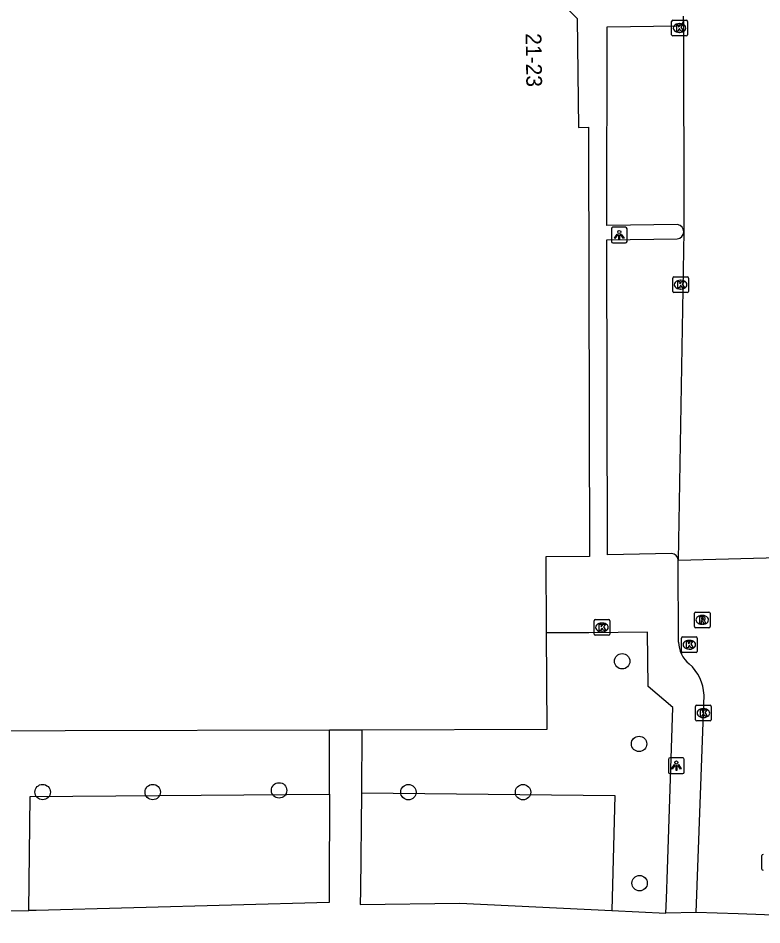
# Model space of a CAD drawing. Extents: x 160732 to 162105, y 387428 to 388479.
# Drawn here: x 161344.6 to 161391.9, y 387805.3 to 387862.9 of the extents above; entities that cross this region are included whole.
import ezdxf

# ---------------------------------------------------------------- set-up
doc = ezdxf.new("R2010")
doc.units = 0
for name, color, linetype in [('IMGEO_Boom', 7, 'Continuous'), ('IMGEO_Groenvoorziening', 7, 'Continuous'), ('IMGEO_Kolk', 7, 'Continuous'), ('IMGEO_Lichtpunt', 7, 'Continuous'), ('IMGEO_Pand', 7, 'Continuous'), ('IMGEO_Pand_nummerreeks', 7, 'Continuous'), ('IMGEO_Rijbaan_lokaal_open', 7, 'Continuous'), ('IMGEO_Rioolput', 7, 'Continuous'), ('IMGEO_Voetpad_open', 7, 'Continuous')]:
    doc.layers.add(name, color=color, linetype=linetype)

msp = doc.modelspace()

# ---------------------------------------------------------------- linework, layer by layer
at = {"layer": 'IMGEO_Boom'}
for centre in [(161383.04, 387822.016), (161384.114, 387816.762), (161346.181, 387813.7), (161353.181, 387813.7), (161361.218, 387813.809), (161369.445, 387813.694), (161376.735, 387813.694), (161384.149, 387807.909)]:
    msp.add_circle(centre, 0.489, dxfattribs=at)
at = {"layer": 'IMGEO_Groenvoorziening'}
for points in [[(161345.292, 387806.161), (161345.392, 387813.412), (161364.416, 387813.569)], [(161366.451, 387813.649), (161382.569, 387813.489), (161382.382, 387806.175)]]:
    msp.add_lwpolyline(points, dxfattribs=at)
at = {"layer": 'IMGEO_Kolk'}
for p, q in [((161386.263, 387862.774), (161387.115, 387862.774)), ((161386.188, 387861.848), (161386.188, 387862.7)), ((161386.676, 387862.554), (161386.701, 387862.554)), ((161387.189, 387862.7), (161387.189, 387861.848)), ((161387.115, 387861.774), (161386.263, 387861.774)), ((161386.699, 387861.994), (161386.674, 387861.994)), ((161386.255, 387845.53), (161386.255, 387846.382)), ((161386.33, 387846.456), (161387.182, 387846.456)), ((161386.743, 387846.236), (161386.768, 387846.236)), ((161387.256, 387846.382), (161387.256, 387845.53)), ((161386.766, 387845.676), (161386.741, 387845.676)), ((161387.182, 387845.456), (161386.33, 387845.456)), ((161381.252, 387823.741), (161381.252, 387824.593)), ((161381.327, 387824.667), (161382.179, 387824.667)), ((161381.74, 387824.447), (161381.765, 387824.447)), ((161382.253, 387824.593), (161382.253, 387823.741)), ((161382.179, 387823.667), (161381.327, 387823.667)), ((161381.763, 387823.887), (161381.738, 387823.887)), ((161386.888, 387823.566), (161387.74, 387823.566)), ((161386.813, 387822.64), (161386.813, 387823.492)), ((161387.301, 387823.346), (161387.326, 387823.346)), ((161387.814, 387823.492), (161387.814, 387822.64)), ((161387.74, 387822.566), (161386.888, 387822.566)), ((161387.324, 387822.786), (161387.299, 387822.786)), ((161387.705, 387818.294), (161387.705, 387819.146)), ((161387.78, 387819.22), (161388.632, 387819.22)), ((161388.193, 387819), (161388.218, 387819)), ((161388.706, 387819.146), (161388.706, 387818.294)), ((161388.216, 387818.44), (161388.191, 387818.44)), ((161388.632, 387818.22), (161387.78, 387818.22))]:
    msp.add_line(p, q, dxfattribs=at)
for points in [[(161386.263, 387862.774), (161387.115, 387862.774)], [(161386.188, 387861.848), (161386.188, 387862.7)], [(161386.509, 387862.474), (161386.632, 387862.474), (161386.632, 387862.323), (161386.762, 387862.474), (161386.926, 387862.474), (161386.78, 387862.323), (161386.933, 387862.074), (161386.781, 387862.074), (161386.696, 387862.238), (161386.632, 387862.171), (161386.632, 387862.074), (161386.509, 387862.074), (161386.509, 387862.474)], [(161387.189, 387862.7), (161387.189, 387861.848)], [(161387.115, 387861.774), (161386.263, 387861.774)], [(161386.255, 387845.53), (161386.255, 387846.382)], [(161386.33, 387846.456), (161387.182, 387846.456)], [(161386.576, 387846.156), (161386.699, 387846.156), (161386.699, 387846.005), (161386.829, 387846.156), (161386.993, 387846.156), (161386.847, 387846.005), (161387, 387845.756), (161386.848, 387845.756), (161386.763, 387845.92), (161386.699, 387845.853), (161386.699, 387845.756), (161386.576, 387845.756), (161386.576, 387846.156)], [(161387.256, 387846.382), (161387.256, 387845.53)], [(161387.182, 387845.456), (161386.33, 387845.456)], [(161381.252, 387823.741), (161381.252, 387824.593)], [(161381.327, 387824.667), (161382.179, 387824.667)], [(161381.573, 387824.367), (161381.696, 387824.367), (161381.696, 387824.216), (161381.826, 387824.367), (161381.99, 387824.367), (161381.844, 387824.216), (161381.997, 387823.967), (161381.845, 387823.967), (161381.76, 387824.131), (161381.696, 387824.064), (161381.696, 387823.967), (161381.573, 387823.967), (161381.573, 387824.367)], [(161382.253, 387824.593), (161382.253, 387823.741)], [(161382.179, 387823.667), (161381.327, 387823.667)], [(161386.888, 387823.566), (161387.74, 387823.566)], [(161386.813, 387822.64), (161386.813, 387823.492)], [(161387.134, 387823.266), (161387.257, 387823.266), (161387.257, 387823.115), (161387.387, 387823.266), (161387.551, 387823.266), (161387.405, 387823.115), (161387.558, 387822.866), (161387.406, 387822.866), (161387.321, 387823.03), (161387.257, 387822.963), (161387.257, 387822.866), (161387.134, 387822.866), (161387.134, 387823.266)], [(161387.814, 387823.492), (161387.814, 387822.64)], [(161387.74, 387822.566), (161386.888, 387822.566)], [(161387.705, 387818.294), (161387.705, 387819.146)], [(161387.78, 387819.22), (161388.632, 387819.22)], [(161388.706, 387819.146), (161388.706, 387818.294)], [(161388.026, 387818.92), (161388.149, 387818.92), (161388.149, 387818.769), (161388.279, 387818.92), (161388.443, 387818.92), (161388.297, 387818.769), (161388.45, 387818.52), (161388.298, 387818.52), (161388.213, 387818.684), (161388.149, 387818.617), (161388.149, 387818.52), (161388.026, 387818.52), (161388.026, 387818.92)], [(161388.632, 387818.22), (161387.78, 387818.22)]]:
    msp.add_lwpolyline(points, dxfattribs=at)
for centre, start, end in [((161386.265, 387862.698), 91.55205, 178.44795), ((161386.265, 387862.698), 91.55205, 178.44795), ((161387.113, 387862.698), 1.55205, 88.44795), ((161387.113, 387862.698), 1.55205, 88.44795), ((161386.265, 387861.85), 181.55205, 268.44795), ((161386.265, 387861.85), 181.55205, 268.44795), ((161387.113, 387861.85), 271.55205, 358.44795), ((161387.113, 387861.85), 271.55205, 358.44795), ((161386.332, 387846.38), 91.55205, 178.44795), ((161386.332, 387846.38), 91.55205, 178.44795), ((161387.18, 387846.38), 1.55205, 88.44795), ((161387.18, 387846.38), 1.55205, 88.44795), ((161386.332, 387845.532), 181.55205, 268.44795), ((161386.332, 387845.532), 181.55205, 268.44795), ((161387.18, 387845.532), 271.55205, 358.44795), ((161387.18, 387845.532), 271.55205, 358.44795), ((161381.329, 387824.591), 91.55205, 178.44795), ((161381.329, 387824.591), 91.55205, 178.44795), ((161382.177, 387824.591), 1.55205, 88.44795), ((161382.177, 387824.591), 1.55205, 88.44795), ((161381.329, 387823.743), 181.55205, 268.44795), ((161381.329, 387823.743), 181.55205, 268.44795), ((161382.177, 387823.743), 271.55205, 358.44795), ((161382.177, 387823.743), 271.55205, 358.44795), ((161386.89, 387823.49), 91.55205, 178.44795), ((161386.89, 387823.49), 91.55205, 178.44795), ((161387.738, 387823.49), 1.55205, 88.44795), ((161387.738, 387823.49), 1.55205, 88.44795), ((161386.89, 387822.642), 181.55205, 268.44795), ((161386.89, 387822.642), 181.55205, 268.44795), ((161387.738, 387822.642), 271.55205, 358.44795), ((161387.738, 387822.642), 271.55205, 358.44795), ((161387.782, 387819.144), 91.55205, 178.44795), ((161387.782, 387819.144), 91.55205, 178.44795), ((161388.63, 387819.144), 1.55205, 88.44795), ((161388.63, 387819.144), 1.55205, 88.44795), ((161387.782, 387818.296), 181.55205, 268.44795), ((161387.782, 387818.296), 181.55205, 268.44795), ((161388.63, 387818.296), 271.55205, 358.44795), ((161388.63, 387818.296), 271.55205, 358.44795)]:
    msp.add_arc(centre, 0.0765, start, end, dxfattribs=at)
for centre, major_axis, ratio, start_param, end_param in [((161386.675, 387862.274), (-0.387, 0.002), 0.722429, 4.712389, 7.853982), ((161386.7, 387862.274), (-0.39, 0.002), 0.717154, 1.570796, 4.712389), ((161386.742, 387845.956), (-0.387, 0.002), 0.722429, 4.712389, 7.853982), ((161386.767, 387845.956), (-0.39, 0.002), 0.717154, 1.570796, 4.712389), ((161381.739, 387824.167), (-0.387, 0.002), 0.722429, 4.712389, 7.853982), ((161381.764, 387824.167), (-0.39, 0.002), 0.717154, 1.570796, 4.712389), ((161387.3, 387823.066), (-0.387, 0.002), 0.722429, 4.712389, 7.853982), ((161387.325, 387823.066), (-0.39, 0.002), 0.717154, 1.570796, 4.712389), ((161388.192, 387818.72), (-0.387, 0.002), 0.722429, 4.712389, 7.853982), ((161388.217, 387818.72), (-0.39, 0.002), 0.717154, 1.570796, 4.712389)]:
    msp.add_ellipse(centre, major_axis=major_axis, ratio=ratio, start_param=start_param, end_param=end_param, dxfattribs=at)
at = {"layer": 'IMGEO_Lichtpunt'}
for p, q in [((161382.356, 387849.513), (161382.356, 387848.706)), ((161382.356, 387849.513), (161382.356, 387848.706)), ((161383.258, 387849.608), (161382.45, 387849.608)), ((161383.258, 387849.608), (161382.45, 387849.608)), ((161383.352, 387848.706), (161383.352, 387849.513)), ((161383.352, 387848.706), (161383.352, 387849.513)), ((161382.45, 387848.612), (161383.258, 387848.612)), ((161382.45, 387848.612), (161383.258, 387848.612)), ((161385.989, 387815.781), (161385.989, 387814.974)), ((161385.989, 387815.781), (161385.989, 387814.974)), ((161386.891, 387815.876), (161386.083, 387815.876)), ((161386.891, 387815.876), (161386.083, 387815.876)), ((161386.985, 387814.974), (161386.985, 387815.781)), ((161386.985, 387814.974), (161386.985, 387815.781)), ((161386.083, 387814.88), (161386.891, 387814.88)), ((161386.083, 387814.88), (161386.891, 387814.88))]:
    msp.add_line(p, q, dxfattribs=at)
for points in [[(161382.73, 387849.177), (161382.769, 387849.149), (161382.581, 387848.887), (161382.543, 387848.914), (161382.73, 387849.177)], [(161382.832, 387849.129), (161382.879, 387849.129), (161382.879, 387848.807), (161382.832, 387848.807), (161382.832, 387849.129)], [(161382.942, 387849.149), (161382.98, 387849.176), (161383.167, 387848.914), (161383.128, 387848.886), (161382.942, 387849.149)], [(161386.363, 387815.445), (161386.402, 387815.417), (161386.214, 387815.155), (161386.176, 387815.182), (161386.363, 387815.445)], [(161386.465, 387815.397), (161386.512, 387815.397), (161386.512, 387815.075), (161386.465, 387815.075), (161386.465, 387815.397)], [(161386.575, 387815.417), (161386.613, 387815.444), (161386.8, 387815.182), (161386.761, 387815.154), (161386.575, 387815.417)]]:
    msp.add_lwpolyline(points, dxfattribs=at)
for centre in [(161382.855, 387849.311), (161386.488, 387815.579)]:
    msp.add_circle(centre, 0.0994, dxfattribs=at)
for centre, start, end in [((161382.45, 387849.513), 90, 180), ((161382.45, 387849.513), 90, 180), ((161383.258, 387849.513), 0, 90), ((161383.258, 387849.513), 0, 90), ((161382.45, 387848.706), 180, 270), ((161382.45, 387848.706), 180, 270), ((161383.258, 387848.706), 270, 0), ((161383.258, 387848.706), 270, 360), ((161386.083, 387815.781), 90, 180), ((161386.083, 387815.781), 90, 180), ((161386.891, 387815.781), 0, 90), ((161386.891, 387815.781), 0, 90), ((161386.083, 387814.974), 180, 270), ((161386.083, 387814.974), 180, 270), ((161386.891, 387814.974), 270, 0), ((161386.891, 387814.974), 270, 360)]:
    msp.add_arc(centre, 0.0946, start, end, dxfattribs=at)
at = {"layer": 'IMGEO_Pand'}
for points in [[(161375.462, 387899.501), (161375.543, 387867.597), (161380.168, 387862.875), (161380.266, 387855.96), (161380.894, 387855.965), (161380.897, 387855.027), (161380.971, 387828.667), (161378.19, 387828.661), (161378.215, 387823.814)], [(161378.215, 387823.814), (161378.246, 387817.669), (161366.488, 387817.637)], [(161364.427, 387817.631), (161347.606, 387817.585), (161343.55, 387817.573)], [(161366.488, 387817.637), (161364.427, 387817.631)]]:
    msp.add_lwpolyline(points, dxfattribs=at)
at = {"layer": 'IMGEO_Rijbaan_lokaal_open'}
for points in [[(161386.935, 387862.71), (161386.935, 387863.035)], [(161386.935, 387862.71), (161386.96, 387849.334), (161386.61, 387828.435)], [(161386.61, 387828.435), (161396.178, 387828.708), (161396.259, 387828.716)], [(161386.63, 387823.23), (161386.61, 387828.435)], [(161387.741, 387806.045), (161388.248, 387819.864)], [(161438.58, 387807.918), (161438.412, 387804.142), (161390.422, 387805.963), (161387.741, 387806.045)]]:
    msp.add_lwpolyline(points, dxfattribs=at)
for centre, radius, start, end in [((161388.459, 387823.268), 1.829, 181.20393, 230.68794), ((161385.488, 387819.769), 2.762, 1.97449, 48.99245)]:
    msp.add_arc(centre, radius, start, end, dxfattribs=at)
at = {"layer": 'IMGEO_Rioolput'}
for p, q in [((161387.632, 387824.221), (161387.632, 387825.073)), ((161387.707, 387825.147), (161388.559, 387825.147)), ((161388.12, 387824.927), (161388.145, 387824.927)), ((161388.633, 387825.073), (161388.633, 387824.221)), ((161388.559, 387824.147), (161387.707, 387824.147)), ((161388.143, 387824.367), (161388.118, 387824.367)), ((161391.926, 387808.809), (161391.926, 387809.661))]:
    msp.add_line(p, q, dxfattribs=at)
for points in [[(161387.632, 387824.221), (161387.632, 387825.073)], [(161387.707, 387825.147), (161388.559, 387825.147)], [(161388.221, 387824.845), (161387.969, 387824.847), (161387.969, 387824.447)], [(161388.147, 387824.766), (161388.093, 387824.766), (161388.093, 387824.685)], [(161388.633, 387825.073), (161388.633, 387824.221)], [(161388.559, 387824.147), (161387.707, 387824.147)], [(161387.969, 387824.447), (161388.093, 387824.447), (161388.093, 387824.609), (161388.104, 387824.609)], [(161388.093, 387824.685), (161388.145, 387824.685)], [(161388.151, 387824.58), (161388.222, 387824.447), (161388.362, 387824.447), (161388.297, 387824.573)], [(161391.926, 387808.809), (161391.926, 387809.661)]]:
    msp.add_lwpolyline(points, dxfattribs=at)
for centre, radius, start, end in [((161387.709, 387825.071), 0.0765, 91.55205, 178.44795), ((161387.709, 387825.071), 0.0765, 91.55205, 178.44795), ((161388.153, 387824.67), 0.0964, 77.00612, 93.18647), ((161388.167, 387824.727), 0.0378, 276.66336, 79.67722), ((161388.22, 387824.735), 0.109, 350.36119, 89.41601), ((161388.218, 387824.735), 0.112, 277.58423, 350.98172), ((161388.557, 387825.071), 0.0765, 1.55205, 88.44795), ((161388.557, 387825.071), 0.0765, 1.55205, 88.44795), ((161387.709, 387824.223), 0.0765, 181.55205, 268.44795), ((161387.709, 387824.223), 0.0765, 181.55205, 268.44795), ((161388.103, 387824.556), 0.0533, 26.02933, 88.69889), ((161388.129, 387824.874), 0.19, 274.7715, 282.96867), ((161388.202, 387824.52), 0.108, 29.51342, 73.79051), ((161388.557, 387824.223), 0.0765, 271.55205, 358.44795), ((161388.557, 387824.223), 0.0765, 271.55205, 358.44795), ((161392.003, 387809.659), 0.0765, 91.55205, 178.44795), ((161392.003, 387809.659), 0.0765, 91.55205, 178.44795), ((161392.003, 387808.811), 0.0765, 181.55205, 268.44795), ((161392.003, 387808.811), 0.0765, 181.55205, 268.44795)]:
    msp.add_arc(centre, radius, start, end, dxfattribs=at)
for centre, major_axis, ratio, start_param, end_param in [((161388.119, 387824.647), (-0.387, 0.002), 0.722429, 4.712389, 7.853982), ((161388.144, 387824.647), (-0.39, 0.002), 0.717154, 1.570796, 4.712389)]:
    msp.add_ellipse(centre, major_axis=major_axis, ratio=ratio, start_param=start_param, end_param=end_param, dxfattribs=at)
at = {"layer": 'IMGEO_Voetpad_open'}
for points in [[(161386.568, 387849.78), (161382.055, 387849.725), (161382.091, 387862.356), (161386.523, 387862.406)], [(161386.181, 387828.859), (161382.102, 387828.774), (161382.066, 387848.806), (161386.548, 387848.864)], [(161385.825, 387806.01), (161385.855, 387806.91), (161385.916, 387808.78), (161386.084, 387813.913), (161386.254, 387819.077), (161384.693, 387820.414), (161384.656, 387823.861), (161380.916, 387823.834), (161378.215, 387823.814)], [(161364.416, 387813.569), (161364.427, 387817.631)], [(161366.488, 387817.637), (161366.451, 387813.649)], [(161364.416, 387813.569), (161364.4, 387807.568), (161364.398, 387806.669), (161345.763, 387806.168), (161345.292, 387806.161)], [(161366.451, 387813.649), (161366.393, 387807.454), (161366.385, 387806.554), (161372.722, 387806.638), (161382.382, 387806.175)], [(161337.711, 387806.049), (161345.292, 387806.161)], [(161382.382, 387806.175), (161385.825, 387806.01)], [(161387.741, 387806.045), (161385.825, 387806.01)]]:
    msp.add_lwpolyline(points, dxfattribs=at)
for centre, radius, start, end in [((161386.498, 387862.871), 0.466, 273.10386, 339.74071), ((161386.493, 387849.323), 0.463, 276.76722, 80.73118), ((161386.178, 387828.427), 0.432, 1.06356, 89.60813)]:
    msp.add_arc(centre, radius, start, end, dxfattribs=at)

# ---------------------------------------------------------------- texts
at = {"layer": 'IMGEO_Pand_nummerreeks'}
msp.add_text('21-23', height=1, rotation=270.81339, dxfattribs=at).set_placement((161376.901, 387861.94))

doc.saveas('drawing.dxf')
